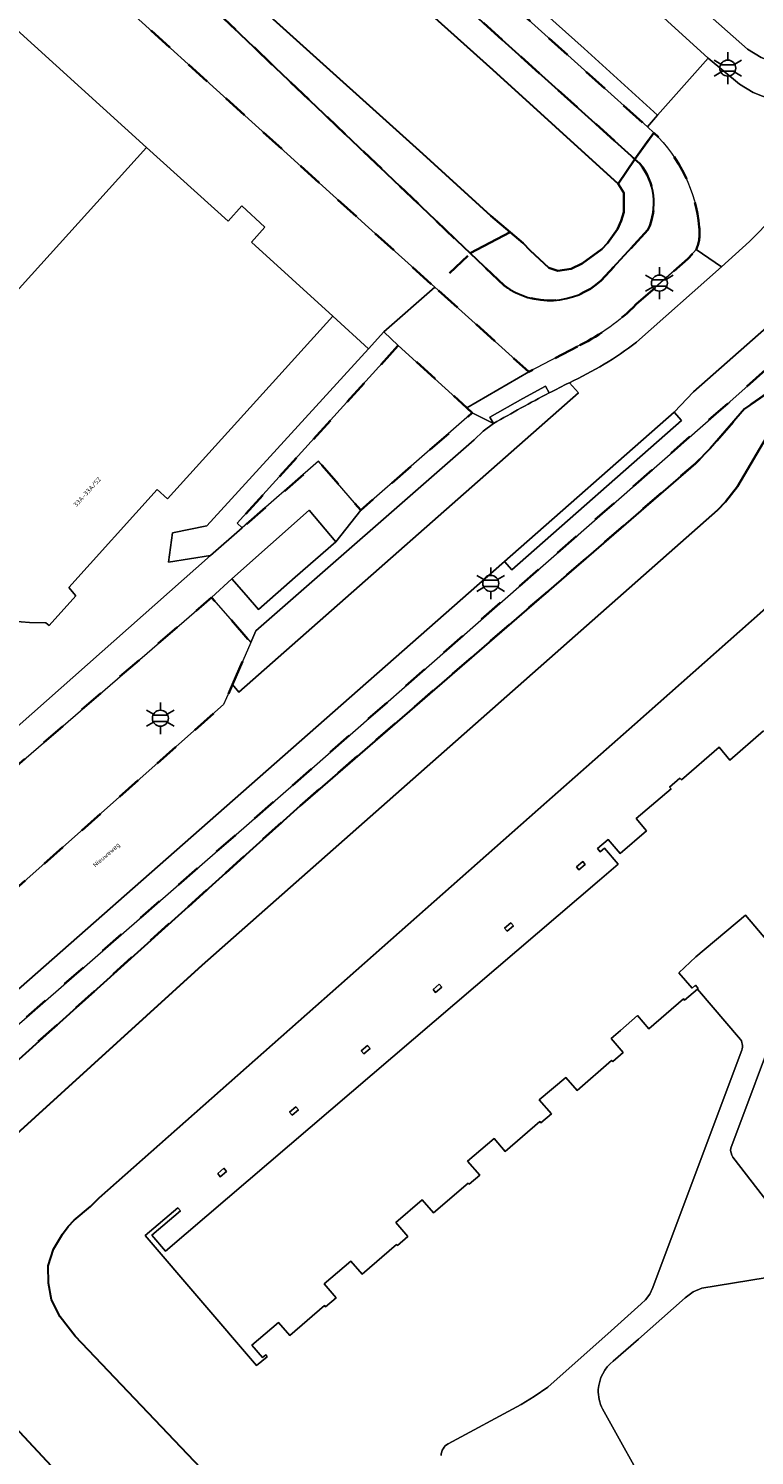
# Model space of a CAD drawing. Extents: x 105780 to 185197, y 477999 to 525027.
# Tile 424 of 562: x 108129 to 108187, y 479848 to 479961. Entities that reach past the tile are written whole.
import ezdxf
from ezdxf.enums import TextEntityAlignment as Align

# ---------------------------------------------------------------- set-up
doc = ezdxf.new("R2010")
doc.units = 0
doc.linetypes.add('XX-HIDDEN', pattern=[4, 2, -2])
for name, color, linetype, lineweight in [('B-GV-GR-MATERIAALGRENS-G', 252, 'XX-HIDDEN', 35), ('B-RO-IE-MEUBILAIR_WEGMEUBILAIR-S', 252, 'Continuous', 25), ('B-WE-GW-WATERGANG_SLOOT_INSTEEK-G', 252, 'Continuous', 30), ('B-XX-KG-KADASTRAAL_BEBOUWING-G', 252, 'Continuous', 20), ('B1-WE-OG-BEBOUWING-T18', 7, 'Continuous', 18), ('B1-WE-OG-TERREIN_ERF-GV', 252, 'Continuous', 18), ('B1-WE-OG-TOPOGRAFIE-T18', 10, 'Continuous', 18), ('B1-WE-VH-VERHARDING_ASFALT-GV', 252, 'Continuous', 18), ('B1-WE-VH-VERHARDING_BETONSTRAATSTEEN-GV', 252, 'Continuous', 18), ('B1-WE-VH-VERHARDING_STRAATBAKSTEEN-GV', 252, 'Continuous', 18), ('B1-WE-VH-VERHARDING_TEGEL-GV', 252, 'Continuous', 18)]:
    doc.layers.add(name, color=color, linetype=linetype, lineweight=lineweight)
doc.styles.add('NLCS-ISO', font='NLCS-ISO.ttf')
doc.styles.add('NLCS-ISO-M200-T18', font='NLCS-ISO.ttf', dxfattribs={"height": 0.36})

# ---------------------------------------------------------------- blocks, each defined once
blk = doc.blocks.new('B-SIE-WEG_LICHTMAST-SO')
at = {"ltscale": 0.1}
for p, q in [((0, 1.27), (0, 2.53)), ((-1.1, 0.63), (-2.19, 1.27)), ((1.1, 0.63), (2.19, 1.27)), ((-1.1, -0.63), (-2.19, -1.27)), ((0, -1.27), (0, -2.53)), ((1.1, -0.63), (2.19, -1.27))]:
    blk.add_line(p, q, dxfattribs=at)
at = {"flags": 128}
for points in [[(-1.16, 0.5), (1.16, 0.5)], [(-1.16, -0.5), (1.16, -0.5)]]:
    blk.add_lwpolyline(points, dxfattribs=at)
at = {"ltscale": 0.1}
blk.add_circle((0, 0), 1.27, dxfattribs=at)
at = {"style": 'NLCS-ISO'}
blk.add_attdef('TYPE', text='', height=1.8, dxfattribs=at).set_placement((0, 2.53), align=Align.BOTTOM_CENTER)

msp = doc.modelspace()

# ---------------------------------------------------------------- linework, layer by layer
at = {"layer": 'B-GV-GR-MATERIAALGRENS-G', "flags": 128}
for points in [[(108142.682, 479985.683), (108140.636, 479984.066), (108140.978, 479983.758), (108142.345, 479982.528), (108143.252, 479981.711), (108177.481, 479950.897), (108178.987, 479953.002), (108178.471, 479953.466)], [(108164.571, 479930.753), (108164.139, 479931.17), (108158.692, 479936.118), (108145.904, 479921.996), (108146.298, 479921.629), (108152.366, 479926.911), (108155.705, 479923.029)], [(108145.533, 479909.186), (108146.987, 479912.53), (108143.853, 479916.1), (108142.079, 479914.568), (108120.493, 479895.9), (108123.273, 479892.469), (108127.546, 479892.28), (108144.818, 479907.595)]]:
    msp.add_lwpolyline(points, close=True, dxfattribs=at)
for points in [[(108134.534, 479974.946), (108132.359, 479976.901), (108131.987, 479977.23), (108126.254, 479972.699), (108156.319, 479945.482), (108161.602, 479940.727), (108164.408, 479943.426), (108134.484, 479971.933)], [(108178.987, 479953.002), (108177.481, 479950.897), (108177.872, 479950.551)], [(108178.519, 479945.287), (108174.8, 479941.26)], [(108167.097, 479940.865), (108164.408, 479943.426), (108161.602, 479940.727), (108169.068, 479934.008), (108173.119, 479936.14)], [(108177.582, 479939.377), (108181.698, 479942.998), (108182.352, 479943.717)], [(108205.666, 479923.134), (108198.088, 479931.801), (108195.119, 479935.341), (108189.611, 479935.722), (108185.014, 479931.646), (108165.022, 479914.119), (108151.822, 479902.528), (108126.919, 479880.826), (108117.856, 479872.813), (108105.98, 479862.48), (108105.209, 479861.737), (108105.446, 479861.492), (108107.236, 479859.64), (108107.907, 479860.286), (108114.079, 479865.818), (108114.767, 479866.633), (108125.557, 479876.747), (108150.897, 479899.566)], [(108150.897, 479899.566), (108182.295, 479926.748), (108183.468, 479927.927), (108186.196, 479931.091), (108189.15, 479933.113), (108190.446, 479933.594), (108192.276, 479933.862), (108193.154, 479933.775), (108194.853, 479933.113), (108195.513, 479932.734), (108197.764, 479930.895), (108198.327, 479930.331), (108199.696, 479928.433), (108200.06, 479927.562), (108200.255, 479925.645), (108199.364, 479922.859), (108202.515, 479919.876), (108204.619, 479921.666)]]:
    msp.add_lwpolyline(points, dxfattribs=at)
for points in [[(108182.594, 479945.492, 0.1788785), (108178.987, 479953.002)], [(108177.872, 479950.551, -0.2875297), (108178.519, 479945.287)], [(108182.352, 479943.717, 0.1352323), (108182.594, 479945.492)], [(108174.8, 479941.26, -0.3558383), (108167.097, 479940.865)], [(108173.119, 479936.14, 0.0844258), (108177.582, 479939.377)]]:
    msp.add_lwpolyline(points, format="xyb", dxfattribs=at)
at = {"layer": 'B-WE-GW-WATERGANG_SLOOT_INSTEEK-G', "flags": 128}
for points in [[(108134.534, 479974.946), (108136.815, 479972.93), (108136.661, 479973.419), (108136.834, 479974.858), (108137.098, 479975.381), (108137.332, 479975.692), (108140.728, 479979.065), (108141.277, 479979.288), (108141.71, 479979.34), (108142.217, 479979.269), (108142.721, 479979.051), (108166.203, 479957.982), (108176.159, 479948.943), (108177.481, 479950.897), (108143.252, 479981.711)], [(108137.141, 479972.503), (108160.631, 479951.338), (108166.031, 479946.409), (108167.579, 479945.103), (108168.617, 479944.228), (108169.165, 479943.646), (108170.651, 479942.274), (108171.365, 479942.028), (108172.43, 479942.199), (108173.281, 479942.61), (108174.843, 479943.757), (108175.302, 479944.231), (108176.094, 479945.345), (108176.392, 479946.015), (108176.608, 479946.694), (108176.606, 479948.24), (108176.159, 479948.943), (108166.203, 479957.982), (108142.721, 479979.051)], [(108134.484, 479971.933), (108164.408, 479943.426), (108167.579, 479945.103), (108166.031, 479946.409), (108160.631, 479951.338), (108137.141, 479972.503)], [(108177.872, 479950.551), (108177.481, 479950.897), (108176.159, 479948.943), (108176.606, 479948.24), (108176.608, 479946.694), (108176.392, 479946.015), (108176.094, 479945.345), (108175.302, 479944.231), (108174.843, 479943.757), (108173.281, 479942.61), (108172.43, 479942.199), (108171.365, 479942.028), (108170.651, 479942.274)], [(108170.651, 479942.274), (108169.165, 479943.646), (108168.617, 479944.228), (108167.579, 479945.103), (108164.408, 479943.426), (108167.097, 479940.865)], [(108174.8, 479941.26), (108178.519, 479945.287)], [(108189.15, 479933.113), (108186.196, 479931.091), (108183.468, 479927.927), (108182.295, 479926.748), (108150.897, 479899.566), (108125.557, 479876.747), (108114.767, 479866.633), (108114.079, 479865.818), (108113.514, 479864.69), (108113.437, 479862.944), (108113.514, 479861.275), (108113.912, 479859.81), (108114.565, 479858.19), (108115.291, 479856.657), (108118.145, 479853.21), (108119.607, 479851.352), (108121.117, 479849.692), (108138.615, 479831.811), (108151.632, 479819.849), (108167.125, 479805.471), (108184.99, 479788.765), (108219.604, 479756.564)], [(108202.65, 479776.569), (108182.439, 479796.056), (108166.066, 479811.68), (108150.176, 479827.136), (108134.725, 479843.29), (108125.016, 479853.679), (108123.922, 479855.375), (108123.234, 479856.637), (108122.826, 479858.26), (108122.675, 479858.861), (108122.367, 479861.171), (108122.43, 479863.464), (108122.888, 479865.662), (108123.401, 479867.397), (108124.171, 479869.154), (108125.399, 479870.821), (108143.126, 479886.904), (108184.042, 479923.046), (108184.68, 479923.696), (108185.641, 479924.905), (108188.202, 479929.279)], [(108188.202, 479929.279), (108185.641, 479924.905), (108184.68, 479923.696), (108184.042, 479923.046), (108143.126, 479886.904), (108125.399, 479870.821), (108124.171, 479869.154), (108123.401, 479867.397), (108122.888, 479865.662), (108122.43, 479863.464), (108122.367, 479861.171), (108122.675, 479858.861), (108122.826, 479858.26), (108123.234, 479856.637), (108123.922, 479855.375), (108125.016, 479853.679), (108134.725, 479843.29), (108150.176, 479827.136), (108166.066, 479811.68), (108182.439, 479796.056), (108202.65, 479776.569)], [(108188.524, 479801.615), (108178.605, 479811.33), (108167.739, 479821.972), (108147.777, 479841.961), (108133.041, 479857.453), (108132.482, 479858.157), (108131.832, 479858.977), (108131.154, 479860.322), (108130.913, 479861.654), (108130.892, 479863.038), (108131.295, 479864.361), (108132.032, 479865.551), (108132.48, 479866.153), (108132.937, 479866.659), (108134.246, 479867.753), (108134.93, 479868.423), (108170.487, 479899.863), (108177.483, 479906.049), (108197.184, 479923.484)]]:
    msp.add_lwpolyline(points, dxfattribs=at)
for points in [[(108178.519, 479945.287, 0.2875297), (108177.872, 479950.551)], [(108167.097, 479940.865, 0.3558383), (108174.8, 479941.26)]]:
    msp.add_lwpolyline(points, format="xyb", dxfattribs=at)
at = {"layer": 'B-XX-KG-KADASTRAAL_BEBOUWING-G', "flags": 128}
for points in [[(108128.082, 479914.215), (108129.389, 479914.112), (108130.7, 479914.078), (108130.953, 479913.877), (108133.07, 479916.223), (108132.531, 479916.899), (108139.548, 479924.664), (108140.35, 479923.941), (108153.501, 479938.449), (108147.022, 479944.322), (108148.104, 479945.511), (108146.255, 479947.188), (108145.179, 479945.992), (108138.701, 479951.834), (108125.587, 479937.347)], [(108187.694, 479905.504), (108185.017, 479903.191), (108184.173, 479904.206), (108181.174, 479901.622), (108181.049, 479901.765), (108180.229, 479901.048), (108180.353, 479900.903), (108177.571, 479898.558), (108178.415, 479897.563), (108176.303, 479895.764), (108175.346, 479896.886), (108174.514, 479896.168), (108174.733, 479895.912), (108175.07, 479896.195), (108176.147, 479894.914), (108174.67, 479893.668), (108140.204, 479864.202), (108139.122, 479865.474), (108141.391, 479867.406), (108141.183, 479867.649), (108138.598, 479865.449), (108147.422, 479855.127), (108148.289, 479855.811), (108148.158, 479855.97), (108147.906, 479855.756), (108147.071, 479856.739), (108149.185, 479858.536), (108150.069, 479857.503), (108152.837, 479859.873), (108152.914, 479859.781), (108153.759, 479860.486), (108152.798, 479861.612), (108154.925, 479863.412), (108155.811, 479862.381), (108158.553, 479864.738), (108158.631, 479864.647), (108159.455, 479865.357), (108158.499, 479866.481), (108160.597, 479868.279), (108161.479, 479867.244), (108164.249, 479869.606), (108164.327, 479869.515), (108165.162, 479870.227), (108164.197, 479871.352), (108166.3, 479873.147), (108167.185, 479872.115), (108169.945, 479874.484), (108170.023, 479874.392), (108170.854, 479875.101), (108169.889, 479876.222), (108172.001, 479877.997), (108172.891, 479876.968), (108175.632, 479879.338), (108175.72, 479879.263), (108176.548, 479879.973), (108175.587, 479881.087), (108176.339, 479881.731), (108177.701, 479882.899), (108178.585, 479881.858), (108181.332, 479884.238), (108181.416, 479884.14), (108182.441, 479885.012), (108182.499, 479885.062), (108182.283, 479885.315), (108182.017, 479885.087), (108180.984, 479886.294), (108182.321, 479887.568), (108186.263, 479890.881), (108189.821, 479886.698)]]:
    msp.add_lwpolyline(points, dxfattribs=at)
for points in [[(108172.833, 479894.727), (108173.038, 479894.482), (108173.539, 479894.901), (108173.334, 479895.146)], [(108167.13, 479889.856), (108167.336, 479889.611), (108167.833, 479890.027), (108167.628, 479890.273)], [(108161.449, 479884.985), (108161.658, 479884.743), (108162.149, 479885.167), (108161.94, 479885.41)], [(108155.747, 479880.11), (108155.956, 479879.868), (108156.451, 479880.293), (108156.243, 479880.536)], [(108150.046, 479875.228), (108150.255, 479874.986), (108150.753, 479875.417), (108150.543, 479875.659)], [(108144.346, 479870.356), (108144.554, 479870.113), (108145.049, 479870.537), (108144.841, 479870.78)]]:
    msp.add_lwpolyline(points, close=True, dxfattribs=at)
at = {"layer": 'B1-WE-OG-TERREIN_ERF-GV', "flags": 128}
for points in [[(108179.371, 479965.883), (108186.433, 479959.642), (108187.504, 479958.976), (108189.004, 479958.394), (108190.345, 479958.154), (108191.72, 479958.093), (108192.937, 479958.373), (108194.262, 479958.888), (108195.377, 479959.611), (108196.295, 479960.559), (108207.256, 479972.846)], [(108125.587, 479937.347), (108138.701, 479951.834), (108126.328, 479963.025)], [(108127.483, 479905.021), (108143.77, 479919.438), (108140.44, 479918.896), (108140.747, 479921.244), (108143.483, 479921.777), (108156.323, 479935.85), (108153.501, 479938.449), (108140.35, 479923.941), (108139.548, 479924.664), (108132.531, 479916.899), (108133.07, 479916.223), (108130.953, 479913.877), (108130.7, 479914.078), (108129.389, 479914.112), (108128.082, 479914.215)], [(108197.184, 479923.484), (108177.483, 479906.049), (108170.487, 479899.863), (108134.93, 479868.423), (108134.246, 479867.753), (108132.937, 479866.659), (108132.48, 479866.153), (108132.032, 479865.551), (108131.295, 479864.361), (108130.892, 479863.038), (108130.913, 479861.654), (108131.154, 479860.322), (108131.832, 479858.977), (108132.482, 479858.157), (108133.041, 479857.453), (108147.777, 479841.961), (108167.739, 479821.972), (108178.605, 479811.33), (108188.524, 479801.615)], [(108182.441, 479885.012), (108181.416, 479884.14), (108181.332, 479884.238), (108178.585, 479881.858), (108177.701, 479882.899), (108176.339, 479881.731), (108175.587, 479881.087), (108176.548, 479879.973), (108175.72, 479879.263), (108175.632, 479879.338), (108172.891, 479876.968), (108172.001, 479877.997), (108169.889, 479876.222), (108170.854, 479875.101), (108170.023, 479874.392), (108169.945, 479874.484), (108167.185, 479872.115), (108166.3, 479873.147), (108164.197, 479871.352), (108165.162, 479870.227), (108164.327, 479869.515), (108164.249, 479869.606), (108161.479, 479867.244), (108160.597, 479868.279), (108158.499, 479866.481), (108159.455, 479865.357), (108158.631, 479864.647), (108158.553, 479864.738), (108155.811, 479862.381), (108154.925, 479863.412), (108152.798, 479861.612), (108153.759, 479860.486), (108152.914, 479859.781), (108152.837, 479859.873), (108150.069, 479857.503), (108149.185, 479858.536), (108147.071, 479856.739), (108147.906, 479855.756), (108148.158, 479855.97), (108148.289, 479855.811), (108147.422, 479855.127), (108138.598, 479865.449), (108141.183, 479867.649), (108141.391, 479867.406), (108139.122, 479865.474), (108140.204, 479864.202), (108174.67, 479893.668), (108176.147, 479894.914), (108175.07, 479896.195), (108174.733, 479895.912), (108174.514, 479896.168), (108175.346, 479896.886), (108176.303, 479895.764), (108178.415, 479897.563), (108177.571, 479898.558), (108180.353, 479900.903), (108180.229, 479901.048), (108181.049, 479901.765), (108181.174, 479901.622), (108184.173, 479904.206), (108185.017, 479903.191), (108187.694, 479905.504)], [(108185.875, 479881.006), (108182.441, 479885.012)], [(108190.551, 479884.322), (108189.362, 479883.302), (108189.204, 479883.15), (108189.05, 479882.906), (108185.092, 479872.366)], [(108162.641, 479848.909), (108168.45, 479852.019), (108169.492, 479852.67), (108170.564, 479853.405), (108175.606, 479857.884), (108177.98, 479860.006), (108178.335, 479860.34), (108178.658, 479860.772), (108178.904, 479861.321), (108185.932, 479880.027)], [(108185.272, 479871.672), (108189.933, 479865.589), (108190.224, 479865.245), (108190.812, 479864.791), (108191.758, 479864.215), (108219.565, 479847.979)], [(108190.422, 479862.508), (108182.807, 479861.25), (108182.098, 479860.964), (108181.474, 479860.501), (108177.758, 479857.218), (108175.755, 479855.464)], [(108174.911, 479851.669), (108178.865, 479844.576), (108189.786, 479824.859), (108190.061, 479824.464), (108190.504, 479824.088), (108194.985, 479820.695), (108217.412, 479803.609), (108217.81, 479803.425), (108218.646, 479803.335), (108219.557, 479803.38), (108220.433, 479803.637), (108220.982, 479803.899), (108221.239, 479804.177), (108226.578, 479809.919)]]:
    msp.add_lwpolyline(points, dxfattribs=at)
for points in [[(108158.692, 479936.118), (108157.531, 479937.195), (108156.323, 479935.85), (108143.483, 479921.777), (108140.747, 479921.244), (108140.44, 479918.896), (108143.77, 479919.438), (108146.298, 479921.629), (108145.904, 479921.996)], [(108172.833, 479894.727), (108173.334, 479895.146), (108173.539, 479894.901), (108173.038, 479894.482)], [(108167.13, 479889.856), (108167.628, 479890.273), (108167.833, 479890.027), (108167.336, 479889.611)], [(108161.449, 479884.985), (108161.94, 479885.41), (108162.149, 479885.167), (108161.658, 479884.743)], [(108155.747, 479880.11), (108156.243, 479880.536), (108156.451, 479880.293), (108155.956, 479879.868)], [(108150.046, 479875.228), (108150.543, 479875.659), (108150.753, 479875.417), (108150.255, 479874.986)], [(108144.346, 479870.356), (108144.841, 479870.78), (108145.049, 479870.537), (108144.554, 479870.113)]]:
    msp.add_lwpolyline(points, close=True, dxfattribs=at)
at = {"layer": 'B1-WE-OG-TERREIN_ERF-GV'}
for points in [[(108185.932, 479880.027, 0.2520155), (108185.875, 479881.006)], [(108185.092, 479872.366, 0.1947654), (108185.272, 479871.672)], [(108175.755, 479855.464, 0.21394), (108174.576, 479853.209)], [(108174.576, 479853.209, 0.1234789), (108174.911, 479851.669)], [(108162.091, 479847.978, -0.2524718), (108162.641, 479848.909)]]:
    msp.add_lwpolyline(points, format="xyb", dxfattribs=at)
at = {"layer": 'B1-WE-VH-VERHARDING_ASFALT-GV', "flags": 128}
msp.add_lwpolyline([(108093.255, 480040.057), (108089.085, 480035.43), (108128.512, 480000), (108149.2, 479981.367), (108173.445, 479959.681), (108179.288, 479954.389), (108183.309, 479958.932), (108176.842, 479964.818), (108137.708, 480000)], close=True, dxfattribs=at)
for points in [[(108167.117, 479918.964), (108180.596, 479930.825), (108182.126, 479932.419), (108187.927, 479937.524), (108190.389, 479939.69), (108190.395, 479939.695), (108200.243, 479949.795), (108202.963, 479952.57), (108200.008, 479958.011), (108199.713, 479957.681), (108196.294, 479954.218), (108186.571, 479944.37), (108184.355, 479942.344), (108177.61, 479936.359)], [(108172.282, 479933.155), (108173.012, 479932.339), (108146.021, 479908.586), (108145.533, 479909.186), (108144.818, 479907.595), (108127.546, 479892.28), (108118.926, 479884.635), (108114.61, 479880.873), (108108.551, 479875.592), (108104.507, 479872.067), (108105.525, 479870.859), (108107.719, 479868.258), (108108.361, 479867.497), (108116.168, 479874.186), (108126.071, 479882.848), (108146.183, 479900.545), (108167.117, 479918.964)], [(108166.255, 479929.904), (108165.443, 479929.294), (108164.706, 479928.629), (108147.385, 479913.447), (108146.987, 479912.53), (108145.533, 479909.186), (108146.021, 479908.586), (108173.012, 479932.339), (108172.282, 479933.155)]]:
    msp.add_lwpolyline(points, dxfattribs=at)
at = {"layer": 'B1-WE-VH-VERHARDING_ASFALT-GV'}
for points in [[(108177.61, 479936.359, -0.0534041), (108172.282, 479933.155)], [(108172.282, 479933.155, 0.0044421), (108170.664, 479932.338)], [(108170.664, 479932.338, 0.0135967), (108166.255, 479929.904)]]:
    msp.add_lwpolyline(points, format="xyb", dxfattribs=at)
at = {"layer": 'B1-WE-VH-VERHARDING_BETONSTRAATSTEEN-GV', "flags": 128}
for points in [[(108126.254, 479972.699), (108125.017, 479973.819), (108122.363, 479976.253), (108113.886, 479983.916), (108113.882, 479983.912), (108110.829, 479980.467), (108109.113, 479978.601), (108121.588, 479967.179), (108122.245, 479967.933), (108122.011, 479968.137), (108122.215, 479968.371), (108125.788, 479965.258), (108124.936, 479964.334), (108126.328, 479963.025), (108138.701, 479951.834), (108145.179, 479945.992), (108146.255, 479947.188), (108148.104, 479945.511), (108147.022, 479944.322), (108153.501, 479938.449), (108156.323, 479935.85), (108157.531, 479937.195), (108161.602, 479940.727), (108156.319, 479945.482)], [(108161.602, 479940.727), (108157.531, 479937.195), (108158.692, 479936.118), (108164.139, 479931.17), (108169.068, 479934.008)]]:
    msp.add_lwpolyline(points, close=True, dxfattribs=at)
at = {"layer": 'B1-WE-VH-VERHARDING_STRAATBAKSTEEN-GV', "flags": 128}
for points in [[(108185.092, 479872.366), (108189.05, 479882.906), (108189.204, 479883.15), (108189.362, 479883.302), (108190.551, 479884.322), (108189.069, 479886.055), (108189.821, 479886.698), (108186.263, 479890.881), (108182.321, 479887.568), (108180.984, 479886.294), (108182.017, 479885.087), (108182.283, 479885.315), (108182.499, 479885.062), (108182.441, 479885.012), (108185.875, 479881.006)], [(108185.932, 479880.027), (108178.904, 479861.321), (108178.658, 479860.772), (108178.335, 479860.34), (108177.98, 479860.006), (108175.606, 479857.884), (108170.564, 479853.405), (108169.492, 479852.67), (108168.45, 479852.019), (108162.641, 479848.909)], [(108219.565, 479847.979), (108191.758, 479864.215), (108190.812, 479864.791), (108190.224, 479865.245), (108189.933, 479865.589), (108185.272, 479871.672)], [(108175.755, 479855.464), (108177.758, 479857.218), (108181.474, 479860.501), (108182.098, 479860.964), (108182.807, 479861.25), (108190.422, 479862.508)], [(108189.786, 479824.859), (108178.865, 479844.576), (108174.911, 479851.669)]]:
    msp.add_lwpolyline(points, dxfattribs=at)
at = {"layer": 'B1-WE-VH-VERHARDING_STRAATBAKSTEEN-GV'}
for points in [[(108185.875, 479881.006, -0.2520155), (108185.932, 479880.027)], [(108185.272, 479871.672, -0.1947654), (108185.092, 479872.366)], [(108174.576, 479853.209, -0.21394), (108175.755, 479855.464)], [(108174.911, 479851.669, -0.1234789), (108174.576, 479853.209)], [(108162.641, 479848.909, 0.2524718), (108162.091, 479847.978)]]:
    msp.add_lwpolyline(points, format="xyb", dxfattribs=at)
at = {"layer": 'B1-WE-VH-VERHARDING_TEGEL-GV', "flags": 128}
for points in [[(108128.512, 480000), (108089.085, 480035.43), (108077.395, 480045.935), (108076.598, 480045.062), (108126.78, 480000), (108138.66, 479989.163), (108141.452, 479986.771), (108142.682, 479985.683), (108178.471, 479953.466), (108179.288, 479954.389), (108173.445, 479959.681), (108149.2, 479981.367)], [(108151.822, 479902.528), (108165.022, 479914.119), (108185.014, 479931.646), (108189.611, 479935.722), (108187.927, 479937.524), (108182.126, 479932.419), (108180.596, 479930.825), (108181.191, 479930.149), (108167.711, 479918.289), (108167.117, 479918.964), (108146.183, 479900.545), (108126.071, 479882.848), (108116.168, 479874.186), (108108.361, 479867.497), (108103.547, 479863.373), (108105.209, 479861.737), (108105.98, 479862.48), (108117.856, 479872.813), (108126.919, 479880.826)], [(108180.596, 479930.825), (108167.117, 479918.964), (108167.711, 479918.289), (108181.191, 479930.149)], [(108164.706, 479928.629), (108165.443, 479929.294), (108166.255, 479929.904), (108164.571, 479930.753), (108155.705, 479923.029), (108153.725, 479920.518), (108150.51, 479917.721), (108147.595, 479915.14), (108146.609, 479916.273), (108145.482, 479917.57), (108143.853, 479916.1), (108146.987, 479912.53), (108147.385, 479913.447)], [(108116.513, 479892.584), (108120.493, 479895.9), (108142.079, 479914.568), (108143.853, 479916.1), (108145.482, 479917.57), (108151.612, 479923.03), (108153.725, 479920.518), (108155.705, 479923.029), (108152.366, 479926.911), (108146.298, 479921.629), (108143.77, 479919.438), (108127.483, 479905.021), (108125.65, 479903.588), (108118.693, 479897.572), (108115.181, 479894.289), (108110.942, 479890.539), (108107.531, 479887.522), (108103.192, 479883.991), (108095.675, 479877.034), (108094.536, 479876.028), (108096.084, 479874.167), (108105.214, 479882.207), (108108.627, 479885.268)], [(108153.725, 479920.518), (108151.612, 479923.03), (108145.482, 479917.57), (108146.609, 479916.273), (108147.595, 479915.14), (108150.51, 479917.721)]]:
    msp.add_lwpolyline(points, close=True, dxfattribs=at)
for points in [[(108176.842, 479964.818), (108183.309, 479958.932), (108185.794, 479956.857), (108186.865, 479956.191), (108188.365, 479955.609), (108189.706, 479955.369), (108191.081, 479955.308), (108192.298, 479955.588), (108193.623, 479956.103), (108193.933, 479956.304), (108195.377, 479959.611), (108194.262, 479958.888), (108192.937, 479958.373), (108191.72, 479958.093), (108190.345, 479958.154), (108189.004, 479958.394), (108187.504, 479958.976), (108186.433, 479959.642), (108179.371, 479965.883)], [(108196.294, 479954.218), (108193.933, 479956.304), (108193.623, 479956.103), (108192.298, 479955.588), (108191.081, 479955.308), (108189.706, 479955.369), (108188.365, 479955.609), (108186.865, 479956.191), (108185.794, 479956.857), (108183.309, 479958.932), (108179.288, 479954.389), (108178.471, 479953.466), (108178.987, 479953.002)], [(108182.352, 479943.717), (108184.355, 479942.344), (108186.571, 479944.37), (108196.294, 479954.218)], [(108184.355, 479942.344), (108182.352, 479943.717), (108181.698, 479942.998), (108177.582, 479939.377)], [(108177.61, 479936.359), (108184.355, 479942.344)], [(108173.119, 479936.14), (108169.068, 479934.008), (108164.139, 479931.17), (108164.571, 479930.753), (108166.255, 479929.904), (108165.959, 479930.426), (108168.581, 479931.911), (108170.382, 479932.868), (108170.664, 479932.338)], [(108170.664, 479932.338), (108170.382, 479932.868), (108168.581, 479931.911), (108165.959, 479930.426), (108166.255, 479929.904)]]:
    msp.add_lwpolyline(points, dxfattribs=at)
at = {"layer": 'B1-WE-VH-VERHARDING_TEGEL-GV'}
for points in [[(108178.987, 479953.002, -0.1788785), (108182.594, 479945.492)], [(108182.594, 479945.492, -0.1352323), (108182.352, 479943.717)], [(108177.582, 479939.377, -0.0844258), (108173.119, 479936.14)], [(108172.282, 479933.155, 0.0534041), (108177.61, 479936.359)], [(108170.664, 479932.338, -0.0044421), (108172.282, 479933.155)], [(108166.255, 479929.904, -0.0135967), (108170.664, 479932.338)]]:
    msp.add_lwpolyline(points, format="xyb", dxfattribs=at)

# ---------------------------------------------------------------- block references
at = {"layer": 'B-RO-IE-MEUBILAIR_WEGMEUBILAIR-S', "xscale": 0.5, "yscale": 0.5, "zscale": 0.5}
for p in [(108184.86, 479958.129), (108179.429, 479941.059), (108166.032, 479917.223), (108139.795, 479906.508)]:
    msp.add_blockref('B-SIE-WEG_LICHTMAST-SO', p, dxfattribs=at)

# ---------------------------------------------------------------- texts
at = {"layer": 'B1-WE-OG-BEBOUWING-T18', "style": 'NLCS-ISO-M200-T18'}
msp.add_text('33A-33A/52', height=0.36, rotation=47.9, dxfattribs=at).set_placement((108133.985, 479924.474), align=Align.MIDDLE)
at = {"layer": 'B1-WE-OG-TOPOGRAFIE-T18', "style": 'NLCS-ISO-M200-T18'}
msp.add_text('Nieuweweg', height=0.36, rotation=41.4, dxfattribs=at).set_placement((108135.543, 479895.628), align=Align.MIDDLE)

doc.saveas('drawing.dxf')
